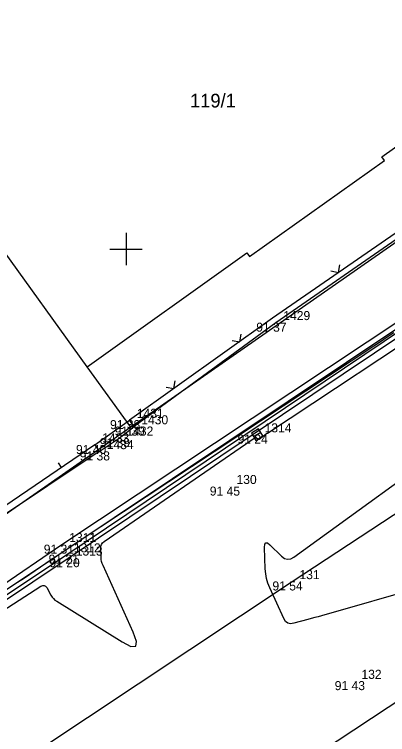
# Model space of a CAD drawing. Extents: x -711081 to -709338, y -1025122 to -1024092.
# Drawn here: x -710928.46 to -710916.9, y -1025015.05 to -1024992.72 of the extents above; entities that cross this region are included whole.
import ezdxf

# ---------------------------------------------------------------- set-up
doc = ezdxf.new("R2010")
doc.units = 0
for name, color, linetype in [('Ex_Minor Contours', 7, 'Continuous'), ('Z_body', 7, 'Continuous'), ('Z_body_cisla', 7, 'Continuous'), ('Z_body_vysky_redukovane', 7, 'Continuous'), ('Z_hektometricka_sit', 7, 'Continuous'), ('Z_katastr_cisla_stavebni', 7, 'Continuous'), ('Z_katastr_hranice', 7, 'Continuous'), ('Z_katastr_vnitrni_kresba', 7, 'Continuous'), ('Z_komunikace', 7, 'Continuous'), ('Z_komunikace_osa', 7, 'Continuous'), ('Z_obruba', 7, 'Continuous'), ('Z_ploty', 7, 'Continuous'), ('Z_ploty_znacky', 7, 'Continuous'), ('Z_rozhranni', 7, 'Continuous'), ('Z_site_kanalizace_znaky', 7, 'Continuous'), ('Z_vstupy', 7, 'Continuous')]:
    doc.layers.add(name, color=color, linetype=linetype)

# ---------------------------------------------------------------- blocks, each defined once
blk = doc.blocks.new('POINT_DISPLAY')
blk.add_line((0, 0), (0, 0))
blk = doc.blocks.new('Z212')
for p, q in [((-0.17, 0.17), (0, 0)), ((0, 0), (0.17, 0.17))]:
    blk.add_line(p, q)
blk = doc.blocks.new('Z210')
blk.add_line((0, 0), (0, 0.17))
blk = doc.blocks.new('Z46260')
for p, q in [((0.13, 0.13), (-0.13, 0.13)), ((-0.13, 0.13), (-0.13, -0.13)), ((0.13, 0), (-0.13, 0)), ((0.13, -0.13), (0.13, 0.13)), ((-0.13, -0.13), (0.13, -0.13))]:
    blk.add_line(p, q)

msp = doc.modelspace()

# ---------------------------------------------------------------- linework, layer by layer
at = {"layer": 'Ex_Minor Contours'}
for points in [[(-710935.557, -1025015.56), (-710927.636, -1025010.447), (-710927.583, -1025010.423), (-710927.535, -1025010.422), (-710927.494, -1025010.445), (-710927.458, -1025010.492), (-710927.328, -1025010.728), (-710927.293, -1025010.784), (-710927.251, -1025010.834), (-710927.203, -1025010.879), (-710927.149, -1025010.917), (-710925.126, -1025012.174), (-710924.85, -1025012.313), (-710924.7, -1025012.308), (-710924.676, -1025012.16), (-710924.778, -1025011.868), (-710925.714, -1025009.811), (-710925.739, -1025009.748), (-710925.758, -1025009.683), (-710925.77, -1025009.616), (-710925.776, -1025009.548), (-710925.787, -1025009.273), (-710925.782, -1025009.208), (-710925.762, -1025009.151), (-710925.728, -1025009.101), (-710925.679, -1025009.058), (-710921.003, -1025005.842), (-710920.992, -1025005.836), (-710920.982, -1025005.835), (-710920.972, -1025005.838), (-710920.962, -1025005.845), (-710920.923, -1025005.883), (-710920.913, -1025005.89), (-710920.903, -1025005.893), (-710920.893, -1025005.892), (-710920.882, -1025005.886), (-710920.735, -1025005.779), (-710920.707, -1025005.759), (-710920.678, -1025005.739), (-710920.65, -1025005.719), (-710920.621, -1025005.7), (-710915.035, -1025002.009)], [(-710916.703, -1025002.594), (-710916.91, -1025002.731), (-710917.117, -1025002.869), (-710917.325, -1025003.006), (-710926.48, -1025009.068), (-710926.69, -1025009.207), (-710926.899, -1025009.347), (-710927.108, -1025009.488), (-710927.317, -1025009.629), (-710928.151, -1025010.195), (-710928.36, -1025010.335), (-710928.571, -1025010.473)], [(-710912.608, -1025009.548), (-710918.944, -1025011.362), (-710919.051, -1025011.393), (-710919.158, -1025011.423), (-710919.266, -1025011.453), (-710919.374, -1025011.482), (-710919.805, -1025011.598), (-710919.905, -1025011.611), (-710919.989, -1025011.591), (-710920.059, -1025011.538), (-710920.112, -1025011.453), (-710920.549, -1025010.494), (-710920.605, -1025010.353), (-710920.647, -1025010.208), (-710920.674, -1025010.061), (-710920.687, -1025009.91), (-710920.713, -1025009.244), (-710920.706, -1025009.145), (-710920.675, -1025009.1), (-710920.621, -1025009.107), (-710920.543, -1025009.168), (-710920.184, -1025009.518), (-710920.092, -1025009.586), (-710919.998, -1025009.613), (-710919.901, -1025009.6), (-710919.801, -1025009.546), (-710914.45, -1025005.662)]]:
    msp.add_lwpolyline(points, dxfattribs=at)
at = {"layer": 'Z_hektometricka_sit'}
for p, q in [((-710925, -1024999.5), (-710925, -1025000.5)), ((-710925.5, -1025000), (-710924.5, -1025000))]:
    msp.add_line(p, q, dxfattribs=at)
at = {"layer": 'Z_katastr_hranice'}
for p, q in [((-710902.22, -1024989.72), (-710924.85, -1025005.52)), ((-710917.08, -1024997.14), (-710912.14, -1024993.61)), ((-710921.18, -1025000.23), (-710917, -1024997.25)), ((-710917, -1024997.25), (-710917.08, -1024997.14)), ((-710911.49, -1024999.04), (-710935.4, -1025015.03)), ((-710926.21, -1025003.65), (-710921.26, -1025000.12)), ((-710921.26, -1025000.12), (-710921.18, -1025000.23)), ((-710924.85, -1025005.52), (-710926.21, -1025003.65)), ((-710931.09, -1025023.55), (-710903.23, -1025005.21)), ((-710924.85, -1025005.52), (-710932.67, -1025010.97))]:
    msp.add_line(p, q, dxfattribs=at)
at = {"layer": 'Z_katastr_vnitrni_kresba'}
msp.add_line((-710926.21, -1025003.65), (-710932, -1024995.59), dxfattribs=at)
at = {"layer": 'Z_komunikace'}
for p, q in [((-710926.84, -1025009.47), (-710915.23, -1025001.66)), ((-710936.1, -1025015.64), (-710926.84, -1025009.47))]:
    msp.add_line(p, q, dxfattribs=at)
at = {"layer": 'Z_komunikace_osa'}
for p, q in [((-710919.86, -1025010.3), (-710912.32, -1025005.36)), ((-710929.44, -1025016.67), (-710919.86, -1025010.3))]:
    msp.add_line(p, q, dxfattribs=at)
at = {"layer": 'Z_obruba'}
for p, q in [((-710926.99, -1025009.16), (-710915.4, -1025001.45)), ((-710931.16, -1025011.99), (-710926.99, -1025009.16))]:
    msp.add_line(p, q, dxfattribs=at)
at = {"layer": 'Z_ploty'}
for p, q in [((-710911.23, -1024995.74), (-710920.46, -1025002.14)), ((-710911.13, -1024995.88), (-710920.36, -1025002.28)), ((-710920.46, -1025002.14), (-710924.89, -1025005.3)), ((-710920.36, -1025002.28), (-710924.75, -1025005.5)), ((-710924.75, -1025005.5), (-710924.89, -1025005.3)), ((-710925.97, -1025006.07), (-710932.57, -1025010.56)), ((-710925.97, -1025006.07), (-710925.83, -1025006.27)), ((-710925.83, -1025006.27), (-710932.49, -1025010.72))]:
    msp.add_line(p, q, dxfattribs=at)
at = {"layer": 'Z_rozhranni'}
for p, q in [((-710926.79, -1025009.58), (-710915.16, -1025001.77)), ((-710925.21, -1025005.86), (-710924.75, -1025005.5)), ((-710925.83, -1025006.27), (-710925.21, -1025005.86)), ((-710936.05, -1025015.75), (-710926.79, -1025009.58))]:
    msp.add_line(p, q, dxfattribs=at)
at = {"layer": 'Z_vstupy'}
msp.add_line((-710925.97, -1025006.07), (-710924.89, -1025005.3), dxfattribs=at)

# ---------------------------------------------------------------- block references
at = {"layer": 'Z_body'}
for p in [(-710920.36, -1025002.28), (-710924.89, -1025005.3), (-710924.75, -1025005.5), (-710925.21, -1025005.86), (-710920.94, -1025005.75), (-710925.97, -1025006.07), (-710925.83, -1025006.27), (-710921.8, -1025007.36), (-710926.99, -1025009.16), (-710926.84, -1025009.47), (-710926.79, -1025009.58), (-710919.86, -1025010.3), (-710917.93, -1025013.39)]:
    msp.add_blockref('POINT_DISPLAY', p, dxfattribs=at)
at = {"layer": 'Z_ploty_znacky'}
for name, p, rotation in [('Z212', (-710918.42, -1025000.72), 34.699999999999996), ('Z212', (-710921.48, -1025002.87), 35.5), ('Z212', (-710923.52, -1025004.32), 35.5), ('Z210', (-710927, -1025006.77), 34.199999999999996)]:
    msp.add_blockref(name, p, dxfattribs=dict(at, rotation=rotation))
at = {"layer": 'Z_site_kanalizace_znaky', "rotation": 32.4}
msp.add_blockref('Z46260', (-710920.94, -1025005.75), dxfattribs=at)

# ---------------------------------------------------------------- texts
at = {"layer": 'Z_body_cisla'}
for s, p in [('1429', (-710920.13, -1025002.2)), ('1431', (-710924.67, -1025005.23)), ('1430', (-710924.53, -1025005.43)), ('1432', (-710924.99, -1025005.78)), ('1314', (-710920.71, -1025005.68)), ('1433', (-710925.74, -1025005.99)), ('1434', (-710925.6, -1025006.2)), ('130', (-710921.58, -1025007.28)), ('1311', (-710926.76, -1025009.08)), ('1312', (-710926.62, -1025009.4)), ('1313', (-710926.56, -1025009.5)), ('131', (-710919.63, -1025010.23)), ('132', (-710917.71, -1025013.32))]:
    msp.add_text(s, height=0.28, dxfattribs=at).set_placement(p)
at = {"layer": 'Z_body_vysky_redukovane'}
for s, p in [('91 37', (-710920.967, -1025002.56)), ('91 38', (-710925.497, -1025005.58)), ('91 39', (-710925.357, -1025005.78)), ('91 24', (-710921.547, -1025006.03)), ('91 39', (-710925.817, -1025006.14)), ('91 40', (-710926.553, -1025006.35)), ('91 38', (-710926.437, -1025006.55)), ('91 45', (-710922.407, -1025007.64)), ('91 31', (-710927.55, -1025009.44)), ('91 21', (-710927.4, -1025009.75)), ('91 20', (-710927.373, -1025009.86)), ('91 54', (-710920.467, -1025010.58)), ('91 43', (-710918.537, -1025013.67))]:
    msp.add_text(s, height=0.28, dxfattribs=at).set_placement(p)
at = {"layer": 'Z_katastr_cisla_stavebni'}
msp.add_text('119/1', height=0.425, dxfattribs=at).set_placement((-710923.021, -1024995.61))

doc.saveas('drawing.dxf')
